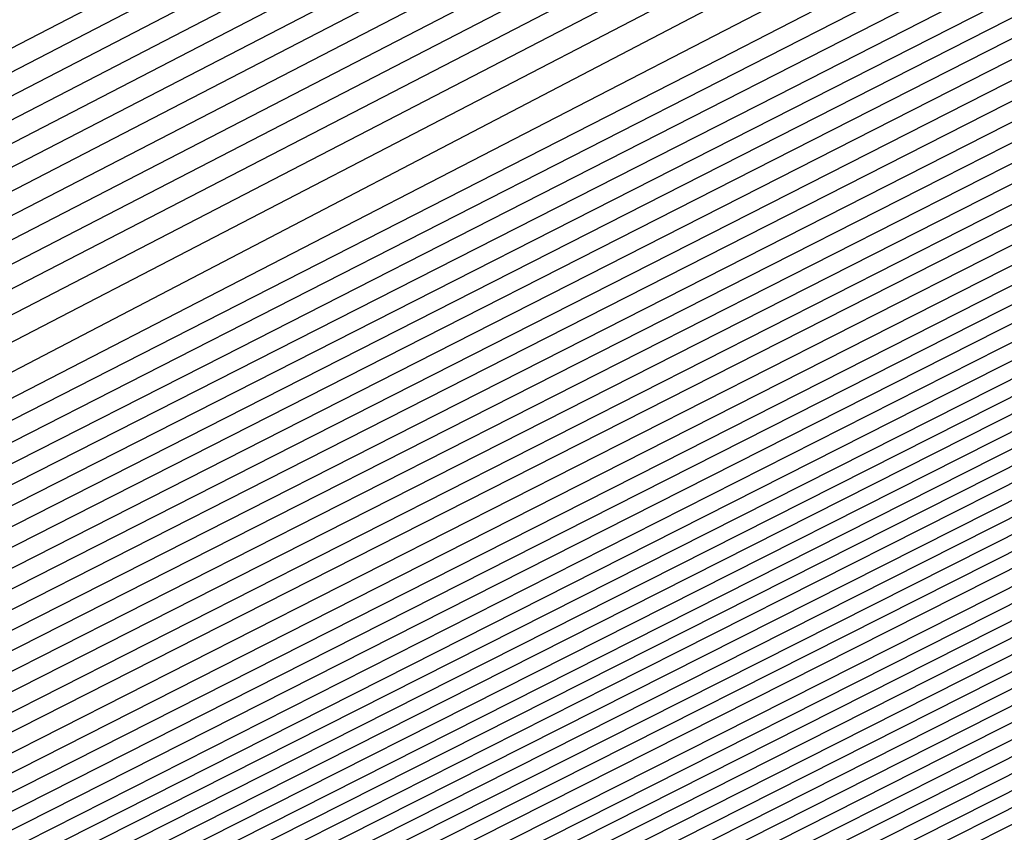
# Model space of a CAD drawing. Extents: x 3249832 to 3255657, y 13789405 to 13793316.
# Tile 400 of 656: x 3254720.091 to 3254721.023, y 13790591.128 to 13790591.897. Entities that reach past the tile are written whole.
import ezdxf

# ---------------------------------------------------------------- set-up
doc = ezdxf.new("R2010")
doc.units = 0
doc.header["$LTSCALE"] = 100
doc.header["$MEASUREMENT"] = 0
for name, color, linetype in [('GRATIO_CON', 10, 'CONTINUOUS'), ('GRATIO_ICON', 7, 'CONTINUOUS'), ('TARGETS_EAST', 7, 'CONTINUOUS')]:
    doc.layers.add(name, color=color, linetype=linetype)

# ---------------------------------------------------------------- blocks, each defined once
blk = doc.blocks.new('Gratio_032316_contours')
at = {"layer": 'GRATIO_CON', "color": 1, "linetype": 'Continuous', "flags": 128}
for points in [[(3254689.91663, 13790576.03829), (3254698.23254, 13790580.03321), (3254705.51656, 13790583.53694), (3254710.90232, 13790586.13026), (3254714.03822, 13790587.64703), (3254716.63196, 13790588.93344), (3254720.90604, 13790591.08876), (3254728.35238, 13790594.84764), (3254737.54062, 13790599.4861), (3254746.30981, 13790603.91552)], [(3254690.89245, 13790576.52383), (3254699.00008, 13790580.41834), (3254705.98995, 13790583.78043), (3254711.1098, 13790586.24579), (3254714.08872, 13790587.6869), (3254716.58104, 13790588.9235), (3254720.72241, 13790591.01211), (3254727.94697, 13790594.65911), (3254736.88271, 13790599.1702), (3254745.45612, 13790603.50093)], [(3254691.86826, 13790577.00937), (3254699.76763, 13790580.80348), (3254706.46333, 13790584.02392), (3254711.31728, 13790586.36131), (3254714.13922, 13790587.72677), (3254716.53012, 13790588.91356), (3254720.53879, 13790590.93546), (3254727.54155, 13790594.47059), (3254736.22479, 13790598.85431), (3254744.60243, 13790603.08634), (3254751.07043, 13790606.35972)], [(3254684.51468, 13790573.50225), (3254692.84407, 13790577.49492), (3254700.53518, 13790581.18861), (3254706.93672, 13790584.26741), (3254711.52477, 13790586.47683), (3254714.18972, 13790587.76664), (3254716.4792, 13790588.90362), (3254720.35517, 13790590.85881), (3254727.13613, 13790594.28206), (3254735.56687, 13790598.53842), (3254743.74873, 13790602.67175), (3254750.14109, 13790605.90709)], [(3254686.54942, 13790574.51387), (3254694.7957, 13790578.46601), (3254702.07027, 13790581.95888), (3254707.88348, 13790584.75439), (3254711.93973, 13790586.70788), (3254714.29072, 13790587.84638), (3254716.37737, 13790588.88374), (3254719.98793, 13790590.70551), (3254726.3253, 13790593.90501), (3254734.25104, 13790597.90664), (3254742.04134, 13790601.84257), (3254748.28242, 13790605.00184)], [(3254687.56679, 13790575.01969), (3254695.77151, 13790578.95155), (3254702.83782, 13790582.34402), (3254708.35687, 13790584.99788), (3254712.14721, 13790586.8234), (3254714.34121, 13790587.88625), (3254716.32645, 13790588.8738), (3254719.80431, 13790590.62886), (3254725.91989, 13790593.71649), (3254733.59312, 13790597.59075), (3254741.18765, 13790601.42799), (3254747.35308, 13790604.54921)], [(3254688.58416, 13790575.5255), (3254696.74733, 13790579.43709), (3254703.60537, 13790582.72915), (3254708.83025, 13790585.24137), (3254712.3547, 13790586.93892), (3254714.39171, 13790587.92612), (3254716.27553, 13790588.86386), (3254719.62069, 13790590.55221), (3254725.51447, 13790593.52796), (3254732.9352, 13790597.27486), (3254740.33396, 13790601.0134), (3254746.42374, 13790604.09658)], [(3254689.60153, 13790576.03131), (3254697.72314, 13790579.92264), (3254704.37291, 13790583.11429), (3254709.30364, 13790585.48486), (3254712.56218, 13790587.05445), (3254714.44221, 13790587.96599), (3254716.22462, 13790588.85392), (3254719.43707, 13790590.47556), (3254725.10906, 13790593.33944), (3254732.27728, 13790596.95897), (3254739.48026, 13790600.59881), (3254745.4944, 13790603.64395)], [(3254691.63627, 13790577.04293), (3254699.67477, 13790580.89373), (3254705.90801, 13790583.88456), (3254710.2504, 13790585.97184), (3254712.97714, 13790587.28549), (3254714.54321, 13790588.04573), (3254716.12278, 13790588.83405), (3254719.06983, 13790590.32226), (3254724.29823, 13790592.96239), (3254730.96145, 13790596.32719), (3254737.77288, 13790599.76963), (3254743.63572, 13790602.7387), (3254748.21258, 13790605.06749)], [(3254692.65363, 13790577.54874), (3254700.65058, 13790581.37927), (3254706.67556, 13790584.26969), (3254710.72379, 13790586.21533), (3254713.18463, 13790587.40101), (3254714.59371, 13790588.0856), (3254716.07186, 13790588.82411), (3254718.88621, 13790590.24561), (3254723.89281, 13790592.77386), (3254730.30353, 13790596.0113), (3254736.91918, 13790599.35504), (3254742.70638, 13790602.28607), (3254747.29502, 13790604.62082)], [(3254685.21071, 13790574.01174), (3254693.671, 13790578.05455), (3254701.62639, 13790581.86482), (3254707.4431, 13790584.65482), (3254711.19717, 13790586.45882), (3254713.39211, 13790587.51654), (3254714.64421, 13790588.12547), (3254716.02095, 13790588.81417), (3254718.70259, 13790590.16896), (3254723.4874, 13790592.58534), (3254729.64562, 13790595.69541), (3254736.06549, 13790598.94045), (3254741.77704, 13790601.83344), (3254746.37747, 13790604.17415)], [(3254686.1555, 13790574.48279), (3254694.68837, 13790578.56036), (3254702.60221, 13790582.35036), (3254708.21065, 13790585.03996), (3254711.67056, 13790586.70231), (3254713.59959, 13790587.63206), (3254714.69471, 13790588.16534), (3254715.97003, 13790588.80423), (3254718.51897, 13790590.09231), (3254723.08198, 13790592.39681), (3254728.9877, 13790595.37952), (3254735.21179, 13790598.52586), (3254740.84771, 13790601.38081), (3254745.45991, 13790603.72748)], [(3254688.04506, 13790575.42489), (3254696.72311, 13790579.57199), (3254704.55384, 13790583.32145), (3254709.74574, 13790585.8102), (3254712.6173, 13790587.18903), (3254714.01447, 13790587.86221), (3254714.67715, 13790588.18336), (3254714.92097, 13790588.30345), (3254714.95551, 13790588.3228), (3254715.07374, 13790588.38473), (3254715.90234, 13790588.80454), (3254718.15139, 13790589.94054), (3254722.27105, 13790592.02022), (3254727.67185, 13790594.74779), (3254733.50441, 13790597.69668), (3254738.98903, 13790600.47555), (3254743.6248, 13790602.83414), (3254746.98052, 13790604.55741)], [(3254688.98984, 13790575.89595), (3254697.74048, 13790580.07785), (3254705.52966, 13790583.80716), (3254710.51332, 13790586.1957), (3254713.09073, 13790587.4331), (3254714.22202, 13790587.97844), (3254714.73427, 13790588.22722), (3254714.92262, 13790588.32055), (3254714.94917, 13790588.33596), (3254715.0608, 13790588.39445), (3254715.84342, 13790588.79098), (3254717.96773, 13790589.86397), (3254721.86562, 13790591.83171), (3254727.01393, 13790594.4319), (3254732.65071, 13790597.28209), (3254738.05969, 13790600.02293), (3254742.70725, 13790602.38746), (3254746.10545, 13790604.13186)], [(3254689.93462, 13790576.367), (3254698.75785, 13790580.58364), (3254706.50547, 13790584.29265), (3254711.28086, 13790586.58073), (3254713.56411, 13790587.67644), (3254714.42949, 13790588.09382), (3254714.79133, 13790588.27035), (3254714.92423, 13790588.33718), (3254714.94282, 13790588.3489), (3254715.04785, 13790588.40411), (3254715.78451, 13790588.77741), (3254717.78407, 13790589.7874), (3254721.46019, 13790591.64321), (3254726.35601, 13790594.11602), (3254731.79702, 13790596.8675), (3254737.13035, 13790599.5703), (3254741.78969, 13790601.94079), (3254745.23038, 13790603.70631)], [(3254690.87941, 13790576.83805), (3254699.77522, 13790581.08944), (3254707.48128, 13790584.77815), (3254712.0484, 13790586.96576), (3254714.03748, 13790587.91977), (3254714.63696, 13790588.2092), (3254714.84839, 13790588.31347), (3254714.92584, 13790588.3538), (3254714.93647, 13790588.36184), (3254715.0349, 13790588.41377), (3254715.72559, 13790588.76384), (3254717.60041, 13790589.71083), (3254721.05477, 13790591.45471), (3254725.69809, 13790593.80013), (3254730.94333, 13790596.45291), (3254736.20101, 13790599.11767), (3254740.87214, 13790601.49412), (3254744.35531, 13790603.28076), (3254746.30308, 13790604.3029)], [(3254692.4887, 13790577.64565), (3254701.37541, 13790581.89303), (3254708.92792, 13790585.50888), (3254713.1479, 13790587.53161), (3254714.70216, 13790588.27882), (3254714.92372, 13790588.38788), (3254715.009, 13790588.43313), (3254715.60775, 13790588.7367), (3254717.23309, 13790589.5577), (3254720.24391, 13790591.07771), (3254724.38226, 13790593.16835), (3254729.23594, 13790595.62373), (3254734.34233, 13790598.21241), (3254739.03703, 13790600.60078), (3254742.60517, 13790602.42966), (3254744.60924, 13790603.47872), (3254745.72114, 13790604.08293)], [(3254685.56233, 13790574.36821), (3254692.95793, 13790577.88937), (3254701.65578, 13790582.04611), (3254709.04813, 13790585.58376), (3254713.17925, 13790587.56096), (3254714.7014, 13790588.28959), (3254714.91885, 13790588.39481), (3254714.9975, 13790588.43725), (3254715.54982, 13790588.71946), (3254717.04988, 13790589.47946), (3254719.83862, 13790590.88872), (3254723.72435, 13790592.8524), (3254728.38224, 13790595.20914), (3254733.41299, 13790597.75978), (3254738.11947, 13790600.1541), (3254741.73009, 13790602.00411), (3254743.76231, 13790603.06663), (3254744.88978, 13790603.67779)], [(3254686.19238, 13790574.68818), (3254693.42736, 13790578.13286), (3254701.93633, 13790582.19925), (3254709.16823, 13790585.65989), (3254713.20983, 13790587.59385), (3254714.69916, 13790588.30626), (3254714.91211, 13790588.4088), (3254714.98436, 13790588.44753), (3254715.49081, 13790588.70621), (3254716.86618, 13790589.40303), (3254719.43318, 13790590.70026), (3254723.06643, 13790592.53652), (3254727.52855, 13790594.79455), (3254732.48365, 13790597.30716), (3254737.20192, 13790599.70743), (3254740.85502, 13790601.57856), (3254742.91539, 13790602.65453), (3254744.05842, 13790603.27266), (3254745.26025, 13790603.92105)], [(3254686.82243, 13790575.00816), (3254693.89679, 13790578.37635), (3254702.21688, 13790582.35239), (3254709.28833, 13790585.73603), (3254713.2404, 13790587.62674), (3254714.69693, 13790588.32294), (3254714.90538, 13790588.42279), (3254714.97121, 13790588.45781), (3254715.4318, 13790588.69297), (3254716.68248, 13790589.3266), (3254719.02774, 13790590.5118), (3254722.40851, 13790592.22064), (3254726.67486, 13790594.37996), (3254731.55432, 13790596.85453), (3254736.28436, 13790599.26076), (3254739.97995, 13790601.15301), (3254742.06847, 13790602.24244), (3254743.22706, 13790602.86752), (3254744.44532, 13790603.52353), (3254746.43022, 13790604.56553)], [(3254688.08254, 13790575.64812), (3254694.83564, 13790578.86333), (3254702.77798, 13790582.65868), (3254709.52853, 13790585.8883), (3254713.30156, 13790587.69251), (3254714.69246, 13790588.35628), (3254714.89191, 13790588.45077), (3254714.94492, 13790588.47837), (3254715.31378, 13790588.66648), (3254716.31509, 13790589.17374), (3254718.21687, 13790590.13488), (3254721.09267, 13790591.58887), (3254724.96747, 13790593.55078), (3254729.69564, 13790595.94927), (3254734.44925, 13790598.36742), (3254738.22981, 13790600.30191), (3254740.37462, 13790601.41826), (3254741.56435, 13790602.05725), (3254742.81545, 13790602.72849), (3254744.85418, 13790603.79724)], [(3254688.71259, 13790575.9681), (3254695.30506, 13790579.10682), (3254703.05853, 13790582.81182), (3254709.64863, 13790585.96444), (3254713.33214, 13790587.7254), (3254714.69023, 13790588.37296), (3254714.88518, 13790588.46476), (3254714.93178, 13790588.48865), (3254715.25477, 13790588.65323), (3254716.13139, 13790589.09731), (3254717.81143, 13790589.94642), (3254720.43475, 13790591.27299), (3254724.11378, 13790593.13619), (3254728.7663, 13790595.49664), (3254733.5317, 13790597.92075), (3254737.35473, 13790599.87636), (3254739.5277, 13790601.00616), (3254740.73299, 13790601.65211), (3254742.00051, 13790602.33097), (3254744.06616, 13790603.4131), (3254746.48977, 13790604.68311)], [(3254689.34265, 13790576.28807), (3254695.77449, 13790579.35031), (3254703.33907, 13790582.96496), (3254709.76873, 13790586.04057), (3254713.36272, 13790587.75828), (3254714.68799, 13790588.38963), (3254714.87845, 13790588.47876), (3254714.91863, 13790588.49893), (3254715.19575, 13790588.63999), (3254715.9477, 13790589.02088), (3254717.40599, 13790589.75796), (3254719.77683, 13790590.95711), (3254723.26008, 13790592.7216), (3254727.83696, 13790595.04401), (3254732.61414, 13790597.47407), (3254736.47966, 13790599.45081), (3254738.68078, 13790600.59407), (3254739.90163, 13790601.24697), (3254741.18557, 13790601.93345), (3254743.27815, 13790603.02895), (3254745.73357, 13790604.31491)], [(3254689.9727, 13790576.60805), (3254696.24391, 13790579.5938), (3254703.61962, 13790583.1181), (3254709.88883, 13790586.11671), (3254713.3933, 13790587.79117), (3254714.68576, 13790588.4063), (3254714.87171, 13790588.49275), (3254714.90548, 13790588.50921), (3254715.13674, 13790588.62674), (3254715.764, 13790588.94445), (3254717.00055, 13790589.5695), (3254719.11891, 13790590.64122), (3254722.40639, 13790592.30701), (3254726.90762, 13790594.59139), (3254731.69659, 13790597.0274), (3254735.60459, 13790599.02526), (3254737.83386, 13790600.18198), (3254739.07027, 13790600.84184), (3254740.37064, 13790601.53593), (3254742.49013, 13790602.64481), (3254744.97736, 13790603.94672)], [(3254691.23281, 13790577.24801), (3254697.18276, 13790580.08077), (3254704.18072, 13790583.42439), (3254710.12903, 13790586.26898), (3254713.45445, 13790587.85695), (3254714.68129, 13790588.43965), (3254714.85825, 13790588.52073), (3254714.87919, 13790588.52977), (3254715.01872, 13790588.60025), (3254715.3966, 13790588.79159), (3254716.18967, 13790589.19258), (3254717.80307, 13790590.00946), (3254720.699, 13790591.47784), (3254725.04894, 13790593.68613), (3254729.86148, 13790596.13406), (3254733.85445, 13790598.17416), (3254736.14001, 13790599.35779), (3254737.40755, 13790600.03156), (3254738.74077, 13790600.7409), (3254740.91409, 13790601.87652), (3254743.46494, 13790603.21033), (3254745.6215, 13790604.35954)], [(3254691.86286, 13790577.56799), (3254697.65216, 13790580.32429), (3254704.46107, 13790583.57773), (3254710.24846, 13790586.34579), (3254713.48354, 13790587.89131), (3254714.67677, 13790588.45852), (3254714.8489, 13790588.53702), (3254714.85056, 13790588.53479), (3254714.85184, 13790588.53338), (3254714.85268, 13790588.53273), (3254714.86639, 13790588.53947), (3254714.95976, 13790588.58693), (3254715.21291, 13790588.71515), (3254715.78424, 13790589.00412), (3254717.14515, 13790589.69358), (3254719.84531, 13790591.06325), (3254724.1196, 13790593.2335), (3254728.94392, 13790595.68739)], [(3254692.49292, 13790577.88797), (3254698.12159, 13790580.56778), (3254704.7416, 13790583.73089), (3254710.3685, 13790586.42198), (3254713.51399, 13790587.92433), (3254714.67432, 13790588.47545), (3254714.8419, 13790588.55143), (3254714.8437, 13790588.549), (3254714.8451, 13790588.54741), (3254714.84604, 13790588.54655), (3254714.85328, 13790588.5497), (3254714.90075, 13790588.57368), (3254715.02921, 13790588.63872), (3254715.3788, 13790588.81566), (3254716.48723, 13790589.37769), (3254718.99161, 13790590.64866), (3254723.19027, 13790592.78087), (3254728.02637, 13790595.24072)], [(3254690.06318, 13790576.77092), (3254693.12297, 13790578.20794), (3254698.59101, 13790580.81127), (3254705.02213, 13790583.88404), (3254710.48855, 13790586.49818), (3254713.54444, 13790587.95735), (3254714.67188, 13790588.49237), (3254714.8349, 13790588.56584), (3254714.9582, 13790588.62483), (3254715.80917, 13790589.0544), (3254718.11587, 13790590.22409), (3254722.24238, 13790592.31921), (3254727.09697, 13790594.7881), (3254731.22391, 13790596.89482), (3254733.59767, 13790598.12072), (3254734.91328, 13790598.81605), (3254736.29596, 13790599.54834), (3254738.55003, 13790600.72408), (3254741.19632, 13790602.10574), (3254743.43476, 13790603.29479), (3254744.66625, 13790603.99133), (3254745.09548, 13790604.29007)], [(3254691.50306, 13790577.49531), (3254694.38308, 13790578.8479), (3254699.52986, 13790581.29825), (3254705.58319, 13790584.19036), (3254710.72863, 13790586.65057), (3254713.60533, 13790588.0234), (3254714.66692, 13790588.5263), (3254714.82066, 13790588.5949), (3254714.8226, 13790588.5922), (3254714.82396, 13790588.59061), (3254714.82479, 13790588.58989), (3254714.93628, 13790588.64624), (3254715.71418, 13790589.0415), (3254717.82543, 13790590.11396), (3254721.60358, 13790592.03323), (3254726.0488, 13790594.29431), (3254729.82789, 13790596.22353)], [(3254692.22301, 13790577.8575), (3254695.01313, 13790579.16788), (3254699.99928, 13790581.54174), (3254705.86373, 13790584.34352), (3254710.84867, 13790586.72676), (3254713.63578, 13790588.05643), (3254714.66445, 13790588.54327), (3254714.81354, 13790588.60943), (3254714.81546, 13790588.6067), (3254714.81675, 13790588.60519), (3254714.81747, 13790588.60466), (3254714.92375, 13790588.65865), (3254715.66577, 13790589.03599), (3254717.6798, 13790590.05931), (3254721.28406, 13790591.89038), (3254725.5247, 13790594.04744), (3254729.12987, 13790595.88789)], [(3254691.93971, 13790577.77944), (3254692.94295, 13790578.21969), (3254695.64319, 13790579.48786), (3254700.46872, 13790581.78521), (3254706.14441, 13790584.49652), (3254710.96925, 13790586.80242), (3254713.6674, 13790588.0883), (3254714.66375, 13790588.55858), (3254714.80839, 13790588.62245), (3254714.91069, 13790588.67196), (3254715.6173, 13790589.03058), (3254717.53418, 13790590.00465), (3254720.96453, 13790591.74752), (3254725.00059, 13790593.80058), (3254728.43185, 13790595.55224)], [(3254692.53798, 13790578.13913), (3254692.69305, 13790578.15629), (3254693.66289, 13790578.58189), (3254696.27324, 13790579.80783), (3254700.93814, 13790582.02871), (3254706.42493, 13790584.6497), (3254711.08923, 13790586.87868), (3254713.6977, 13790588.12147), (3254714.66104, 13790588.57581), (3254714.80097, 13790588.6374), (3254714.89813, 13790588.68443), (3254715.56889, 13790589.02508), (3254717.38855, 13790589.95), (3254720.64501, 13790591.60466), (3254724.47649, 13790593.55371), (3254727.73384, 13790595.2166)], [(3254692.43758, 13790578.36288), (3254693.54548, 13790578.80526), (3254693.97304, 13790578.92616), (3254694.05534, 13790578.89401), (3254694.19972, 13790578.90999), (3254695.10277, 13790579.30628), (3254697.53335, 13790580.44779), (3254701.87699, 13790582.51569), (3254706.98595, 13790584.95606), (3254711.32918, 13790587.0312), (3254713.7583, 13790588.18782), (3254714.65561, 13790588.61027), (3254714.78613, 13790588.66729), (3254714.87301, 13790588.70936), (3254715.47207, 13790589.01406), (3254717.0973, 13790589.84069), (3254720.00596, 13790591.31894), (3254723.42828, 13790593.05997), (3254726.33781, 13790594.54531), (3254728.03644, 13790595.42254)], [(3254691.14746, 13790577.83766), (3254693.18214, 13790578.72652), (3254694.3011, 13790579.17607), (3254694.73202, 13790579.30117), (3254694.81401, 13790579.27145), (3254694.95306, 13790579.28684), (3254695.82272, 13790579.66847), (3254698.1634, 13790580.76777), (3254702.34641, 13790582.75918), (3254707.26646, 13790585.10924), (3254711.44916, 13790587.10745), (3254713.7886, 13790588.221), (3254714.6529, 13790588.62751), (3254714.77871, 13790588.68223), (3254714.86045, 13790588.72183), (3254715.42366, 13790589.00855), (3254716.95168, 13790589.78604), (3254719.68643, 13790591.17608), (3254722.90418, 13790592.8131), (3254725.63979, 13790594.20967), (3254727.24198, 13790595.03708)], [(3254691.87052, 13790578.19037), (3254693.9267, 13790579.09016), (3254695.05673, 13790579.54689), (3254695.49101, 13790579.67619), (3254695.57269, 13790579.64889), (3254695.7064, 13790579.66369), (3254696.54266, 13790580.03066), (3254698.79345, 13790581.08775), (3254702.81583, 13790583.00268), (3254707.54698, 13790585.26241), (3254711.56914, 13790587.18371), (3254713.8189, 13790588.25417), (3254714.65019, 13790588.64474), (3254714.77129, 13790588.69717), (3254714.84788, 13790588.7343), (3254715.37525, 13790589.00304), (3254716.80606, 13790589.73138), (3254719.3669, 13790591.03322), (3254722.38008, 13790592.56623), (3254724.94177, 13790593.87403), (3254726.44751, 13790594.65163), (3254727.49007, 13790595.19979)], [(3254692.59357, 13790578.54309), (3254694.67126, 13790579.45381), (3254695.81235, 13790579.9177), (3254696.24999, 13790580.0512), (3254696.33137, 13790580.02633), (3254696.45974, 13790580.04054), (3254697.2626, 13790580.39286), (3254699.42351, 13790581.40773), (3254703.28525, 13790583.24617), (3254707.82749, 13790585.41559), (3254711.68912, 13790587.25997), (3254713.8492, 13790588.28735), (3254714.64747, 13790588.66197), (3254714.76387, 13790588.71212), (3254714.83532, 13790588.74677), (3254715.32684, 13790588.99754), (3254716.66043, 13790589.67673), (3254719.04738, 13790590.89036), (3254721.85597, 13790592.31937), (3254724.24376, 13790593.53838), (3254725.65305, 13790594.26618), (3254726.66527, 13790594.79798), (3254728.1466, 13790595.57315)], [(3254700.68362, 13790582.04768), (3254704.22409, 13790583.73316), (3254708.38851, 13790585.72195), (3254711.92907, 13790587.41249), (3254713.9098, 13790588.3537), (3254714.64205, 13790588.69643), (3254714.74903, 13790588.74201), (3254714.8102, 13790588.7717), (3254715.23001, 13790588.98652), (3254716.36918, 13790589.56742), (3254718.40833, 13790590.60465), (3254720.80777, 13790591.82563), (3254722.84773, 13790592.8671), (3254724.06413, 13790593.49527), (3254725.01567, 13790593.99437), (3254726.51673, 13790594.77811), (3254729.09381, 13790596.11434)], [(3254701.31367, 13790582.36766), (3254704.69351, 13790583.97666), (3254708.66901, 13790585.87519), (3254712.04899, 13790587.48897), (3254713.93996, 13790588.38738), (3254714.63912, 13790588.71445), (3254714.74136, 13790588.75786), (3254714.79743, 13790588.78495), (3254715.18147, 13790588.98152), (3254716.22349, 13790589.51299), (3254718.08879, 13790590.46185), (3254720.28366, 13790591.57877), (3254722.14971, 13790592.53145), (3254723.26967, 13790593.10982), (3254724.19087, 13790593.59256), (3254725.70179, 13790594.38059), (3254728.30579, 13790595.73019)], [(3254701.94372, 13790582.68764), (3254705.16293, 13790584.22016), (3254708.94949, 13790586.02847), (3254712.16888, 13790587.56555), (3254713.97006, 13790588.42127), (3254714.6361, 13790588.73278), (3254714.73359, 13790588.77409), (3254714.78456, 13790588.79853), (3254715.13286, 13790588.97672), (3254716.07778, 13790589.45866), (3254717.76923, 13790590.31909), (3254719.75956, 13790591.33191), (3254721.4517, 13790592.19581), (3254722.47521, 13790592.72436), (3254723.36606, 13790593.19075), (3254724.88686, 13790593.98307), (3254727.51777, 13790595.34605)], [(3254702.57378, 13790583.00762), (3254705.63234, 13790584.46367), (3254709.22993, 13790586.18173), (3254712.28859, 13790587.64211), (3254713.99977, 13790588.45505), (3254714.63257, 13790588.7506), (3254714.72548, 13790588.78877), (3254714.7273, 13790588.78612), (3254714.72806, 13790588.78552), (3254714.7281, 13790588.78643), (3254714.77237, 13790588.81095), (3254715.08434, 13790588.97179), (3254715.93207, 13790589.40433), (3254717.44968, 13790590.17633), (3254719.23545, 13790591.08506), (3254720.75368, 13790591.86017), (3254721.68074, 13790592.33891), (3254722.54126, 13790592.78895), (3254724.07192, 13790593.58555), (3254726.72975, 13790594.9619), (3254729.8532, 13790596.58282)], [(3254703.83388, 13790583.64757), (3254706.57117, 13790584.95068), (3254709.79086, 13790586.48827), (3254712.52823, 13790587.79525), (3254714.05968, 13790588.5228), (3254714.62604, 13790588.78731), (3254714.7093, 13790588.82148), (3254714.71113, 13790588.81913), (3254714.71205, 13790588.81859), (3254714.71232, 13790588.8193), (3254714.74658, 13790588.83821), (3254714.98712, 13790588.96221), (3254715.64064, 13790589.29566), (3254716.81058, 13790589.8908), (3254718.18724, 13790590.59134), (3254719.35765, 13790591.18888), (3254720.09182, 13790591.568), (3254720.89166, 13790591.98533), (3254722.44205, 13790592.79051), (3254725.15371, 13790594.19361), (3254728.34078, 13790595.84643)], [(3254703.02213, 13790583.29041), (3254704.46394, 13790583.96755), (3254707.04058, 13790585.19418), (3254710.07132, 13790586.64154), (3254712.64805, 13790587.87182), (3254714.08963, 13790588.55667), (3254714.62278, 13790588.80566), (3254714.70122, 13790588.83784), (3254714.70305, 13790588.83564), (3254714.70405, 13790588.83512), (3254714.70443, 13790588.83573), (3254714.73368, 13790588.85185), (3254714.93851, 13790588.95742), (3254715.49493, 13790589.24133), (3254716.49103, 13790589.74804), (3254717.66313, 13790590.34449), (3254718.65963, 13790590.85324), (3254719.29736, 13790591.18255), (3254720.06686, 13790591.58353), (3254721.62711, 13790592.39299), (3254724.36569, 13790593.80946), (3254727.58457, 13790595.47824)], [(3254703.74208, 13790583.6526), (3254705.09399, 13790584.28753), (3254707.51, 13790585.43769), (3254710.35179, 13790586.79481), (3254712.76787, 13790587.94839), (3254714.11958, 13790588.59054), (3254714.61952, 13790588.82402), (3254714.69313, 13790588.8542), (3254714.69496, 13790588.85214), (3254714.69605, 13790588.85165), (3254714.69654, 13790588.85216), (3254714.72078, 13790588.86548), (3254714.8899, 13790588.95264), (3254715.34922, 13790589.187), (3254716.17148, 13790589.60527), (3254717.13902, 13790590.09763), (3254717.96162, 13790590.51759), (3254718.5029, 13790590.79709), (3254719.24206, 13790591.18172), (3254720.81218, 13790591.99548), (3254723.57767, 13790593.42532), (3254726.82837, 13790595.11004), (3254729.58542, 13790596.5514)], [(3254703.99313, 13790583.80903), (3254704.46202, 13790584.0148), (3254705.72405, 13790584.60751), (3254707.97941, 13790585.68119), (3254710.63226, 13790586.94808), (3254712.8877, 13790588.02496), (3254714.14953, 13790588.62442), (3254714.61625, 13790588.84237), (3254714.68504, 13790588.87055), (3254714.68688, 13790588.86865), (3254714.68805, 13790588.86818), (3254714.68865, 13790588.8686), (3254714.70788, 13790588.87911), (3254714.84129, 13790588.94785), (3254715.20351, 13790589.13266), (3254715.85193, 13790589.46251), (3254716.61492, 13790589.85077), (3254717.2636, 13790590.18195), (3254717.70844, 13790590.41164), (3254718.41726, 13790590.77991), (3254719.99724, 13790591.59796), (3254722.78966, 13790593.04117), (3254726.07216, 13790594.74185), (3254728.8565, 13790596.19648)], [(3254711.19319, 13790587.25462), (3254713.12734, 13790588.1781), (3254714.20943, 13790588.69217), (3254714.60973, 13790588.87908), (3254714.66886, 13790588.90327), (3254714.67071, 13790588.90166), (3254714.67204, 13790588.90124), (3254714.67287, 13790588.90146), (3254714.68208, 13790588.90638), (3254714.74407, 13790588.93828), (3254714.91208, 13790589.024), (3254715.21282, 13790589.17698), (3254715.5667, 13790589.35706), (3254715.86757, 13790589.51066), (3254716.11951, 13790589.64073), (3254716.76766, 13790589.9763), (3254718.36737, 13790590.80292), (3254721.21362, 13790592.27288), (3254724.55974, 13790594.00546), (3254727.39868, 13790595.48665)], [(3254701.99328, 13790583.12843), (3254704.35055, 13790584.18117), (3254705.63547, 13790584.73829), (3254706.11677, 13790584.92637), (3254706.19419, 13790584.93306), (3254706.25314, 13790584.93958), (3254706.62184, 13790585.10138), (3254707.61421, 13790585.56744), (3254709.38766, 13790586.41171), (3254711.47365, 13790587.40789), (3254713.24716, 13790588.25467), (3254714.24312, 13790588.72794), (3254714.63632, 13790588.91263), (3254714.76153, 13790588.97093), (3254714.89027, 13790589.03409), (3254715.04097, 13790589.10979), (3254715.16886, 13790589.1748), (3254715.32484, 13790589.25521), (3254715.94283, 13790589.57448), (3254717.55243, 13790590.4054), (3254720.4256, 13790591.88874), (3254723.80353, 13790593.63726), (3254726.66977, 13790595.13173), (3254728.26237, 13790595.98212)], [(3254692.19542, 13790578.7312), (3254695.87288, 13790580.39231), (3254699.51231, 13790582.03688), (3254702.71633, 13790583.48115), (3254705.09511, 13790584.54481), (3254706.39109, 13790585.10911), (3254706.87575, 13790585.30138), (3254706.95287, 13790585.3105), (3254707.00648, 13790585.31643), (3254707.34178, 13790585.46357), (3254708.24426, 13790585.88742), (3254709.85707, 13790586.65521), (3254711.75412, 13790587.56117), (3254713.36699, 13790588.33124), (3254714.26934, 13790588.75992), (3254714.60319, 13790588.9158), (3254714.65265, 13790588.93603), (3254714.73839, 13790588.97809), (3254715.32733, 13790589.28087), (3254716.92296, 13790590.10361), (3254719.77669, 13790591.57637), (3254723.13145, 13790593.31247), (3254725.9781, 13790594.79603), (3254727.56019, 13790595.63959)], [(3254710.32649, 13790586.89872), (3254712.03459, 13790587.71444), (3254713.48681, 13790588.40781), (3254714.29928, 13790588.79379), (3254714.59988, 13790588.93413), (3254714.64442, 13790588.95231), (3254714.64604, 13790588.95114), (3254714.64734, 13790588.95087), (3254714.64825, 13790588.95111), (3254714.72837, 13790588.99259), (3254715.28586, 13790589.28049), (3254716.79851, 13790590.06113), (3254719.50495, 13790591.45821), (3254722.68696, 13790593.10503), (3254725.38715, 13790594.51229), (3254726.88786, 13790595.31245), (3254727.43036, 13790595.62513)], [(3254711.26532, 13790587.38573), (3254712.59552, 13790588.02098), (3254713.72645, 13790588.56095), (3254714.35918, 13790588.86153), (3254714.59327, 13790588.97083), (3254714.62795, 13790588.98499), (3254714.62922, 13790588.98409), (3254714.63024, 13790588.98401), (3254714.63098, 13790588.98454), (3254714.7024, 13790589.02207), (3254715.19946, 13790589.27941), (3254716.5481, 13790589.97595), (3254718.96102, 13790591.22183), (3254721.79792, 13790592.69015), (3254724.20525, 13790593.94479), (3254725.54319, 13790594.65817), (3254726.02685, 13790594.93694), (3254726.08508, 13790594.9963), (3254726.13057, 13790595.0453), (3254726.51145, 13790595.26832), (3254727.55966, 13790595.84359)], [(3254711.73473, 13790587.62923), (3254712.87598, 13790588.17425), (3254713.84627, 13790588.63752), (3254714.38912, 13790588.89541), (3254714.58997, 13790588.98918), (3254714.61972, 13790589.00132), (3254714.62081, 13790589.00057), (3254714.62169, 13790589.00058), (3254714.62234, 13790589.00125), (3254714.68942, 13790589.03682), (3254715.15626, 13790589.27888), (3254716.42289, 13790589.93337), (3254718.68905, 13790591.10364), (3254721.3534, 13790592.48271), (3254723.6143, 13790593.66105), (3254724.87085, 13790594.33103), (3254725.32509, 13790594.59284), (3254725.37978, 13790594.64859), (3254725.42638, 13790594.69669), (3254725.81118, 13790594.9207), (3254726.86916, 13790595.50046), (3254728.82725, 13790596.55824)], [(3254711.39453, 13790587.48731), (3254712.20415, 13790587.87274), (3254713.15645, 13790588.32752), (3254713.9661, 13790588.71409), (3254714.41907, 13790588.92928), (3254714.58666, 13790589.00753), (3254714.61149, 13790589.01766), (3254714.6124, 13790589.01704), (3254714.61314, 13790589.01715), (3254714.61371, 13790589.01796), (3254714.67643, 13790589.05156), (3254715.11306, 13790589.27834), (3254716.29768, 13790589.89078), (3254718.41708, 13790590.98544), (3254720.90888, 13790592.27527), (3254723.02334, 13790593.3773), (3254724.19852, 13790594.00389), (3254724.62334, 13790594.24874), (3254724.67448, 13790594.30088), (3254724.72219, 13790594.34808), (3254725.11091, 13790594.57307), (3254726.17866, 13790595.15733), (3254728.15444, 13790596.22421)], [(3254711.66144, 13790587.63674), (3254712.02458, 13790587.80729), (3254712.67356, 13790588.11624), (3254713.43692, 13790588.48079), (3254714.08592, 13790588.79066), (3254714.44902, 13790588.96315), (3254714.58336, 13790589.02587), (3254714.60326, 13790589.034), (3254714.60399, 13790589.03352), (3254714.60459, 13790589.03371), (3254714.60507, 13790589.03467), (3254714.66345, 13790589.0663), (3254715.06986, 13790589.2778), (3254716.17247, 13790589.84819), (3254718.14512, 13790590.86725), (3254720.46435, 13790592.06783), (3254722.43239, 13790593.09355), (3254723.52618, 13790593.67675), (3254723.92158, 13790593.90465), (3254723.96919, 13790593.95318), (3254724.01799, 13790593.99947), (3254724.41063, 13790594.22544), (3254725.48816, 13790594.8142), (3254727.48162, 13790595.89018)]]:
    blk.add_lwpolyline(points, dxfattribs=at)
at = {"layer": 'GRATIO_ICON', "color": 7, "linetype": 'Continuous', "flags": 128}
for points in [[(3254688.94082, 13790575.55274), (3254697.46499, 13790579.64807), (3254705.04318, 13790583.29345), (3254710.69484, 13790586.01474), (3254713.98772, 13790587.60716), (3254716.68288, 13790588.94338), (3254721.08966, 13790591.16541), (3254728.7578, 13790595.03616), (3254738.19854, 13790599.80199), (3254747.16351, 13790604.33011)], [(3254685.53205, 13790574.00806), (3254693.81989, 13790577.98046), (3254701.30273, 13790581.57375), (3254707.4101, 13790584.5109), (3254711.73225, 13790586.59236), (3254714.24022, 13790587.80651), (3254716.42829, 13790588.89368), (3254720.17155, 13790590.78216), (3254726.73072, 13790594.09354), (3254734.90896, 13790598.22253), (3254742.89504, 13790602.25716), (3254749.21176, 13790605.45446)], [(3254690.6189, 13790576.53712), (3254698.69895, 13790580.40818), (3254705.14046, 13790583.49942), (3254709.77702, 13790585.72835), (3254712.76966, 13790587.16997), (3254714.49271, 13790588.00586), (3254716.1737, 13790588.84399), (3254719.25345, 13790590.39891), (3254724.70364, 13790593.15091), (3254731.61937, 13790596.64308), (3254738.62657, 13790600.18422), (3254744.56506, 13790603.19132), (3254749.13014, 13790605.51417)], [(3254687.10028, 13790574.95384), (3254695.70574, 13790579.06617), (3254703.57802, 13790582.8359), (3254708.97819, 13790585.42506), (3254712.14391, 13790586.94552), (3254713.80698, 13790587.74664), (3254714.62008, 13790588.14007), (3254714.91935, 13790588.28672), (3254714.96186, 13790588.30981), (3254715.08669, 13790588.37506), (3254715.96126, 13790588.81811), (3254718.33505, 13790590.01711), (3254722.67648, 13790592.20872), (3254728.32977, 13790595.06368), (3254734.3581, 13790598.11127), (3254739.91837, 13790600.92818), (3254744.54236, 13790603.28081), (3254747.8556, 13790604.98296)], [(3254691.82419, 13790577.3091), (3254700.79259, 13790581.59524), (3254708.45709, 13790585.26365), (3254712.81593, 13790587.35079), (3254714.51085, 13790588.16311), (3254714.84443, 13790588.32458), (3254714.90545, 13790588.3566), (3254714.92745, 13790588.37043), (3254714.93012, 13790588.37478), (3254715.02196, 13790588.42343), (3254715.66667, 13790588.75027), (3254717.41675, 13790589.63427), (3254720.64934, 13790591.26621), (3254725.04018, 13790593.48424), (3254730.08963, 13790596.03832), (3254735.27167, 13790598.66504), (3254739.95458, 13790601.04745), (3254743.48024, 13790602.85521), (3254745.45616, 13790603.89081)], [(3254687.45249, 13790575.32814), (3254694.36621, 13790578.61984), (3254702.49743, 13790582.50553), (3254709.40843, 13790585.81216), (3254713.27098, 13790587.65962), (3254714.69469, 13790588.33961), (3254714.89865, 13790588.43678), (3254714.95807, 13790588.46809), (3254715.37279, 13790588.67972), (3254716.49879, 13790589.25017), (3254718.6223, 13790590.32334), (3254721.75059, 13790591.90475), (3254725.82116, 13790593.96537), (3254730.62498, 13790596.4019), (3254735.36681, 13790598.81409), (3254739.10488, 13790600.72746), (3254741.22155, 13790601.83035), (3254742.39571, 13790602.46238), (3254743.63038, 13790603.12601), (3254745.6422, 13790604.18139)], [(3254690.60276, 13790576.92803), (3254696.71334, 13790579.83728), (3254703.90017, 13790583.27124), (3254710.00893, 13790586.19285), (3254713.42388, 13790587.82406), (3254714.68353, 13790588.42298), (3254714.86498, 13790588.50674), (3254714.89234, 13790588.51949), (3254715.07773, 13790588.61349), (3254715.5803, 13790588.86802), (3254716.59511, 13790589.38104), (3254718.46099, 13790590.32534), (3254721.55269, 13790591.89243), (3254725.97828, 13790594.13876), (3254730.77903, 13790596.58073), (3254734.72952, 13790598.59971), (3254736.98693, 13790599.76988), (3254738.23891, 13790600.4367), (3254739.5557, 13790601.13842), (3254741.70211, 13790602.26066), (3254744.22115, 13790603.57852), (3254746.35041, 13790604.71445)], [(3254690.78312, 13790577.13311), (3254693.75302, 13790578.52792), (3254699.06043, 13790581.05476), (3254705.30266, 13790584.0372), (3254710.60859, 13790586.57437), (3254713.57489, 13790587.99038), (3254714.6694, 13790588.50934), (3254714.82778, 13790588.58037), (3254714.94596, 13790588.63672), (3254715.76106, 13790589.0482), (3254717.97049, 13790590.16874), (3254721.92303, 13790592.17579), (3254726.57297, 13790594.54087), (3254730.52594, 13790596.55902)], [(3254691.69302, 13790577.99923), (3254692.78985, 13790578.43444), (3254693.21406, 13790578.55115), (3254693.29666, 13790578.51657), (3254693.44639, 13790578.53314), (3254694.38283, 13790578.94408), (3254696.90329, 13790580.12781), (3254701.40756, 13790582.2722), (3254706.70544, 13790584.80288), (3254711.20921, 13790586.95494), (3254713.728, 13790588.15465), (3254714.65833, 13790588.59304), (3254714.79355, 13790588.65234), (3254714.88557, 13790588.6969), (3254715.52048, 13790589.01957), (3254717.24293, 13790589.89534), (3254720.32548, 13790591.4618), (3254723.95239, 13790593.30684), (3254727.03582, 13790594.88096), (3254728.8309, 13790595.80799)], [(3254690.49581, 13790577.63056), (3254693.31663, 13790578.89581), (3254695.41582, 13790579.81745), (3254696.56797, 13790580.28852), (3254697.00897, 13790580.42621), (3254697.09005, 13790580.40377), (3254697.21308, 13790580.41739), (3254697.98254, 13790580.75505), (3254700.05356, 13790581.7277), (3254703.75467, 13790583.48966), (3254708.108, 13790585.56877), (3254711.8091, 13790587.33623), (3254713.8795, 13790588.32052), (3254714.64476, 13790588.6792), (3254714.75645, 13790588.72706), (3254714.82276, 13790588.75923), (3254715.27843, 13790588.99203), (3254716.51481, 13790589.62207), (3254718.72785, 13790590.7475), (3254721.33187, 13790592.0725), (3254723.54574, 13790593.20274), (3254724.85859, 13790593.88072), (3254725.84047, 13790594.39618), (3254727.33166, 13790595.17563)], [(3254703.20383, 13790583.32759), (3254706.10175, 13790584.70717), (3254709.51039, 13790586.335), (3254712.40841, 13790587.71868), (3254714.02972, 13790588.48892), (3254714.62931, 13790588.76896), (3254714.71739, 13790588.80513), (3254714.71922, 13790588.80263), (3254714.72006, 13790588.80205), (3254714.72021, 13790588.80287), (3254714.75948, 13790588.82458), (3254715.03573, 13790588.967), (3254715.78636, 13790589.34999), (3254717.13013, 13790590.03356), (3254718.71134, 13790590.8382), (3254720.05566, 13790591.52452), (3254720.88628, 13790591.95345), (3254721.71646, 13790592.38714), (3254723.25698, 13790593.18803), (3254725.94173, 13790594.57775), (3254729.09699, 13790596.21463)], [(3254710.91272, 13790587.10135), (3254713.00752, 13790588.10153), (3254714.17948, 13790588.65829), (3254714.61299, 13790588.86073), (3254714.67695, 13790588.88691), (3254714.67879, 13790588.88516), (3254714.68004, 13790588.88471), (3254714.68076, 13790588.88503), (3254714.69498, 13790588.89275), (3254714.79268, 13790588.94306), (3254715.05779, 13790589.07833), (3254715.53237, 13790589.31974), (3254716.09081, 13790589.60392), (3254716.56558, 13790589.84631), (3254716.91397, 13790590.02619), (3254717.59246, 13790590.37811), (3254719.1823, 13790591.20044), (3254722.00164, 13790592.65703), (3254725.31595, 13790594.37365), (3254728.12759, 13790595.84157)], [(3254710.7959, 13790587.14222), (3254712.31505, 13790587.86771), (3254713.60663, 13790588.48438), (3254714.32923, 13790588.82766), (3254714.59658, 13790588.95248), (3254714.63618, 13790588.96865), (3254714.63763, 13790588.96762), (3254714.63879, 13790588.96744), (3254714.63962, 13790588.96783), (3254714.71539, 13790589.00733), (3254715.24266, 13790589.27995), (3254716.6733, 13790590.01854), (3254719.23298, 13790591.34002), (3254722.24244, 13790592.89759), (3254724.7962, 13790594.22854), (3254726.21552, 13790594.98531), (3254726.7286, 13790595.28103), (3254726.79037, 13790595.344), (3254726.83477, 13790595.39391), (3254727.21172, 13790595.61595)]]:
    blk.add_lwpolyline(points, dxfattribs=at)

msp = doc.modelspace()

# ---------------------------------------------------------------- linework, layer by layer
at = {"layer": 'TARGETS_EAST', "color": 1, "const_width": 2.5}
msp.add_lwpolyline([(3254706.20751, 13790587.87493, 1), (3254723.70751, 13790587.87493, 1)], format="xyb", close=True, dxfattribs=at)

# ---------------------------------------------------------------- block references
at = {"layer": 'TARGETS_EAST'}
msp.add_blockref('Gratio_032316_contours', (0, 0), dxfattribs=at)

doc.saveas('drawing.dxf')
